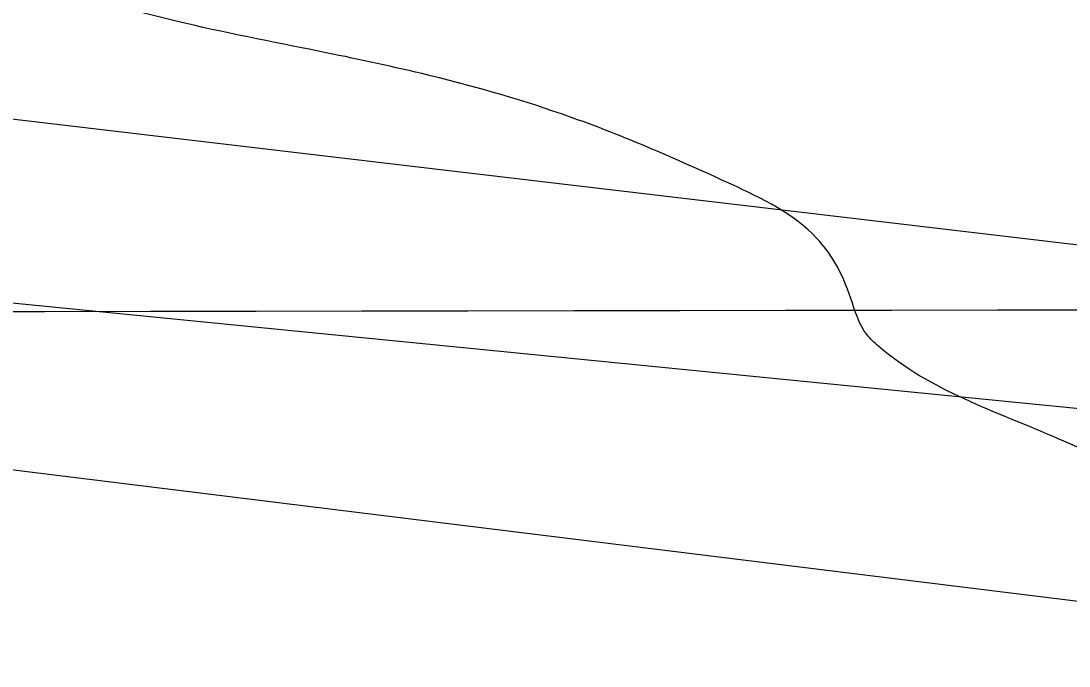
# Model space of a CAD drawing. Extents: x 3329332 to 3367211, y 631066 to 656469.
# Drawn here: x 3337667.3 to 3337870.7, y 648508.2 to 648633.5 of the extents above; entities that cross this region are included whole.
import ezdxf

# ---------------------------------------------------------------- set-up
doc = ezdxf.new("R2010")
doc.units = 0
for name, color, linetype in [('V-GRID-MAJR', 7, 'Continuous'), ('V-RIVR-EDGE', 7, 'Continuous'), ('V-TOPO-DPTH', 7, 'Continuous'), ('V-TOPO-MINR', 7, 'Continuous')]:
    doc.layers.add(name, color=color, linetype=linetype)

msp = doc.modelspace()

# ---------------------------------------------------------------- linework, layer by layer
at = {"layer": 'V-GRID-MAJR'}
msp.add_spline([(3333438.762, 648570.676), (3338699.3000000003, 648578.71), (3343959.8370000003, 648587.509), (3349220.373, 648597.073), (3354480.9080000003, 648607.402), (3359741.441, 648618.497), (3365001.972, 648630.356), (3365001.973, 648630.356)], degree=3, dxfattribs=at)
at = {"layer": 'V-RIVR-EDGE'}
msp.add_spline([(3343636.8271070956, 646843.3989800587), (3343622.1108212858, 646851.5792317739), (3343608.9428611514, 646858.5922459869), (3343596.5399541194, 646861.3375356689), (3343585.2946953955, 646861.7531449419), (3343568.24393458, 646866.8367453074), (3343554.697763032, 646877.7287245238), (3343538.057816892, 646892.1185805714), (3343529.147033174, 646895.6308411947), (3343519.467360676, 646901.8596239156), (3343506.6900779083, 646910.0350810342), (3343488.8790585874, 646921.325408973), (3343476.1027347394, 646929.8886666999), (3343464.099135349, 646937.2866047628), (3343456.7481843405, 646944.2852351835), (3343449.7850339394, 646951.2829066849), (3343444.7484206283, 646953.23437568), (3343437.386921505, 646955.9671994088), (3343424.9830555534, 646958.3246884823), (3343409.480620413, 646962.2410513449), (3343396.697584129, 646968.089704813), (3343383.5277061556, 646974.3271178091), (3343375.7774475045, 646976.6730998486), (3343358.7228510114, 646980.205497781), (3343342.4448146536, 646984.1237784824), (3343324.996664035, 646985.3303316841), (3343315.3045255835, 646986.5177064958), (3343304.843498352, 646990.4216034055), (3343288.9638107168, 646998.60473188), (3343275.4109267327, 647006.7821068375), (3343264.954694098, 647012.6250067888), (3343248.681452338, 647018.4822905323), (3343233.954618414, 647022.3967355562), (3343209.925364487, 647028.2731976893), (3343162.260410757, 647042.3519666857), (3343147.918500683, 647045.1020509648), (3343128.926818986, 647049.4148447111), (3343116.5229530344, 647051.7723337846), (3343106.4526031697, 647056.8386736), (3343102.5793916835, 647058.7872658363), (3343086.688197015, 647062.3167870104), (3343081.258988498, 647062.3302118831), (3343073.506812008, 647063.9005927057), (3343064.593151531, 647066.249451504), (3343053.7481593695, 647071.7055097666), (3343047.940739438, 647075.5978996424), (3343041.7426421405, 647078.3278466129), (3343029.344529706, 647083.0121393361), (3343020.0488221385, 647087.6887607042), (3343006.4940203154, 647095.090534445), (3342971.6236099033, 647107.974257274), (3342951.4790744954, 647116.5557344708), (3342937.1515482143, 647125.1228278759), (3342928.2455590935, 647130.5740915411), (3342903.0586568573, 647138.7802340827), (3342877.487789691, 647148.5385379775), (3342858.8954156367, 647157.5039801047), (3342849.609297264, 647166.0586075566), (3342844.19159578, 647170.7256397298), (3342831.7934833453, 647175.4099324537), (3342823.655424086, 647177.7568734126), (3342803.887182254, 647181.6837843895), (3342796.52568313, 647184.4166081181), (3342787.2309344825, 647189.4810300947), (3342775.609382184, 647194.5512055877), (3342758.944504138, 647198.858245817), (3342732.97337041, 647203.5761007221), (3342721.3451056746, 647205.9316719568), (3342697.703652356, 647211.8071751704), (3342663.989931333, 647221.973416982), (3342635.705418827, 647232.1262339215), (3342620.593661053, 647237.2050396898), (3342601.9840264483, 647239.1900708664), (3342563.6166981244, 647249.3678197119), (3342526.798654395, 647258.7661316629), (3342490.762924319, 647270.8771300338), (3342457.056874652, 647284.1457767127), (3342444.661638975, 647289.9934712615), (3342438.029712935, 647274.1099479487), (3342415.16769651, 647281.5347357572), (3342391.925550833, 647292.0628873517), (3342329.1699355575, 647319.7520755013), (3342295.0780031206, 647333.7972823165), (3342283.068650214, 647338.8684167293), (3342254.791809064, 647352.1236385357), (3342236.19751717, 647360.3134794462), (3342218.3759497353, 647367.3380006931), (3342205.204153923, 647372.7998124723), (3342191.64743426, 647379.4259849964), (3342179.2579521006, 647387.6004831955), (3342172.2852125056, 647390.720148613), (3342149.820585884, 647402.0219835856), (3342116.8997266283, 647419.1667185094), (3342096.3664316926, 647427.3613540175), (3342074.6726116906, 647436.7222681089), (3342056.4594079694, 647442.1965458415), (3342048.7110671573, 647445.3181290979), (3342046.3909759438, 647448.0384868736), (3342044.4577264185, 647450.3700851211), (3342038.2586702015, 647452.712231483), (3342007.6463951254, 647462.4830013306), (3341964.2482070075, 647476.9390228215), (3341952.242689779, 647483.5613596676), (3341946.042674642, 647485.5157054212), (3341937.125178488, 647486.313361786), (3341928.594524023, 647486.7222586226), (3341922.397385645, 647489.8400062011), (3341906.513862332, 647496.4719322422), (3341894.505468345, 647501.9308672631), (3341878.2379801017, 647510.1149546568), (3341870.0932084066, 647509.7472913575), (3341856.9137412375, 647512.1066982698), (3341848.000080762, 647514.4555570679), (3341827.073231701, 647520.324347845), (3341821.2638939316, 647523.4411365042), (3341814.6789549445, 647526.5598430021), (3341810.025347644, 647526.571350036), (3341806.5332243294, 647525.8043790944), (3341795.289883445, 647526.9955895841), (3341774.7450814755, 647530.5366177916), (3341748.7854547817, 647539.9080799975), (3341739.1000287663, 647543.8100590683), (3341723.2049984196, 647545.7883778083), (3341703.4377155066, 647550.1030893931), (3341688.708963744, 647553.2419331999), (3341675.143613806, 647556.3779002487), (3341665.0684693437, 647559.505237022), (3341655.7785152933, 647566.5086620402), (3341650.35985489, 647570.787893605), (3341641.0583938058, 647573.1377113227), (3341619.3521078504, 647577.4572175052), (3341603.0731125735, 647580.9876975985), (3341588.7244900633, 647581.0231776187), (3341577.8641551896, 647580.2744261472), (3341570.499779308, 647581.843848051), (3341563.913881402, 647584.5747539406), (3341550.35620282, 647590.8131258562), (3341537.182489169, 647595.4993364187), (3341511.9936690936, 647602.9298777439), (3341494.1644303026, 647606.8519941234), (3341474.01126462, 647611.9432658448), (3341452.3126500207, 647619.3651768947), (3341435.647771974, 647623.672217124), (3341426.7293169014, 647624.0820728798), (3341409.6747204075, 647627.6144708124), (3341399.593822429, 647628.4150039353), (3341382.156219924, 647633.887363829), (3341364.3346524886, 647640.9118850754), (3341355.4209920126, 647643.2607438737), (3341344.179568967, 647645.2275555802), (3341336.034797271, 647644.8598922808), (3341320.5266086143, 647646.449451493), (3341290.677468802, 647651.176895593), (3341274.0145085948, 647656.2595370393), (3341268.5862589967, 647656.6607625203), (3341256.951281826, 647656.301729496), (3341232.5255970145, 647658.6889450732), (3341211.979836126, 647661.842172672), (3341186.0144559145, 647668.8868312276), (3341159.6564804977, 647673.9934456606), (3341146.4731776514, 647674.8016501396), (3341117.007043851, 647677.589132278), (3341103.433063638, 647677.2348938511), (3341097.616054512, 647677.2492776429), (3341091.8028810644, 647678.8148638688), (3341087.9296695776, 647680.7634561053), (3341085.2198599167, 647682.7091715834), (3341079.7954459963, 647684.661599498), (3341055.366884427, 647685.8854132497), (3341036.3684902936, 647687.4836027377), (3341024.7306363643, 647685.9611678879), (3341011.1547383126, 647684.8313282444), (3340999.5255146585, 647686.7990988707), (3340985.1855224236, 647690.3247843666), (3340953.8005228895, 647701.2608738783), (3340935.5930726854, 647709.0619552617), (3340923.584678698, 647714.5208902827), (3340917.0016575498, 647718.4151979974), (3340910.7968478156, 647718.4305407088), (3340908.0793667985, 647717.2738513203), (3340903.8135601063, 647717.2843994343), (3340894.5092222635, 647718.4708153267), (3340882.4893212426, 647719.2761430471), (3340860.789747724, 647726.3102534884), (3340855.75697009, 647729.812924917), (3340851.89047104, 647734.4761214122), (3340848.4060190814, 647736.811555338), (3340842.5909277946, 647737.6015403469), (3340826.314809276, 647742.2954222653), (3340811.5946877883, 647748.9244715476), (3340794.9432346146, 647758.6607202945), (3340781.396104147, 647769.1648989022), (3340774.827466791, 647778.8762157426), (3340770.949460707, 647778.8858049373), (3340766.3035247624, 647781.9997168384), (3340765.154506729, 647787.8196027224), (3340765.1631370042, 647791.3098081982), (3340761.6815618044, 647794.8086439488), (3340748.8985255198, 647800.6572974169), (3340736.8843780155, 647803.7894287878), (3340725.2589900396, 647807.3084018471), (3340719.4477344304, 647809.6495892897), (3340716.353959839, 647813.1474661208), (3340707.8348124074, 647818.2099702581), (3340686.534546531, 647829.8967290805), (3340660.9655972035, 647840.4306341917), (3340654.377781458, 647842.3859388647), (3340636.5533372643, 647848.2470582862), (3340626.477233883, 647850.986594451), (3340619.1090223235, 647851.0048139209), (3340608.2458106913, 647849.0926606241), (3340603.203443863, 647848.7173259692), (3340600.494593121, 647851.0508420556), (3340597.786701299, 647853.7721587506), (3340589.6467242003, 647855.343498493), (3340581.5086649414, 647857.6904394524), (3340569.1143881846, 647863.9259346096), (3340561.3708419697, 647868.9865209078), (3340557.892143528, 647873.6487584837), (3340534.6413675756, 647880.686704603), (3340500.541763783, 647891.6295065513), (3340470.702213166, 647900.2349567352), (3340445.522023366, 647911.1557035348), (3340419.5623966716, 647920.5271657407), (3340404.067632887, 647927.5459334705), (3340372.685510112, 647939.6454248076), (3340342.4696659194, 647952.9054412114), (3340306.057642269, 647969.6710058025), (3340282.828921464, 647985.6283659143), (3340275.0940055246, 647994.1791576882), (3340268.900702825, 647998.8481077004), (3340258.823640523, 648001.199843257), (3340240.223595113, 648007.0628805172), (3340208.8366777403, 648017.2233688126), (3340162.736351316, 648036.7275106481), (3340150.3468691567, 648044.9020088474), (3340132.923650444, 648056.1913778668), (3340120.1463676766, 648064.3668349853), (3340103.8769615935, 648071.7753211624), (3340062.4148997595, 648085.063146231), (3340020.562160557, 648097.1885283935), (3340008.159253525, 648099.9338180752), (3339970.575197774, 648113.2120539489), (3339931.446652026, 648129.2087297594), (3339889.974042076, 648138.2307481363), (3339851.5961656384, 648144.1426902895), (3339826.794187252, 648151.1844720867), (3339779.131151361, 648166.0388423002), (3339750.4607560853, 648176.9682193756), (3339726.4410913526, 648186.7226875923), (3339710.1716852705, 648194.1311737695), (3339698.5520508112, 648199.9769504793), (3339684.9905365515, 648204.6641199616), (3339657.470118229, 648210.1614117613), (3339640.4049736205, 648209.4280030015), (3339598.1414197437, 648212.2471294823), (3339566.358071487, 648218.9183712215), (3339519.0713291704, 648229.118175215), (3339492.7200661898, 648236.9393939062), (3339468.307806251, 648244.7558180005), (3339451.6400514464, 648247.899456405), (3339423.72320224, 648249.9075016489), (3339391.1489100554, 648250.3758514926), (3339356.2621980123, 648256.6669639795), (3339323.3125711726, 648262.1776806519), (3339267.0929899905, 648266.970331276), (3339191.493926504, 648276.0767345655), (3339142.6492693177, 648283.5657699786), (3339080.627062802, 648294.1898135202), (3339050.0051985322, 648300.0825772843), (3339012.788806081, 648305.2160414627), (3338936.4160592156, 648315.0999638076), (3338861.5935558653, 648324.5922498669), (3338841.0430003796, 648325.8064744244), (3338779.400923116, 648333.3271541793), (3338716.984203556, 648341.237552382), (3338619.6702238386, 648351.1732563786), (3338573.9260536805, 648357.879019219), (3338540.2008256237, 648363.3916537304), (3338502.213626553, 648370.4660387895), (3338454.128268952, 648371.3605460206), (3338406.04578811, 648373.4184550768), (3338372.6958947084, 648373.8887227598), (3338327.7215722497, 648378.2657641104), (3338302.9100046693, 648381.4295398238), (3338283.518056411, 648380.7018845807), (3338273.82495904, 648381.5014587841), (3338260.6522043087, 648386.5754699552), (3338248.6428514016, 648391.646604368), (3338238.5715426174, 648396.3251435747), (3338223.4501956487, 648397.5259432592), (3338149.397539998, 648404.6895078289), (3338106.754815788, 648410.9997987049), (3338090.4815740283, 648416.8570824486), (3338075.7662471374, 648425.4251347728), (3338068.017906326, 648428.5467180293), (3338061.041331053, 648430.1151810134), (3338050.188667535, 648432.4688344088), (3338042.0563617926, 648437.1425790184), (3338023.077146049, 648446.4967806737), (3338014.178828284, 648455.0504492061), (3338009.5482350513, 648464.3691708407), (3338008.012375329, 648470.5778162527), (3338005.6980376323, 648475.6249776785), (3338000.2832129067, 648481.4554116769), (3337993.311432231, 648484.962877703), (3337977.799407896, 648485.0012344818), (3337963.842421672, 648486.5869580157), (3337952.2227872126, 648492.4327347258), (3337934.79860958, 648503.3343031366), (3337924.3558018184, 648514.6064116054), (3337915.4689910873, 648527.8136874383), (3337906.963268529, 648538.3054000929), (3337897.6704377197, 648544.1454232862), (3337885.6534134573, 648546.1141528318), (3337868.6055294, 648552.3611550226), (3337833.747584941, 648570.2862857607), (3337831.4265348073, 648572.6188429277), (3337828.3413904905, 648579.6069252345), (3337825.256246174, 648586.595007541), (3337821.7775477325, 648591.257245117), (3337805.128012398, 648601.7690950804), (3337772.198522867, 648615.4236245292), (3337745.0716586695, 648623.2467610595), (3337725.3043757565, 648627.561472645), (3337697.3971157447, 648633.4475239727), (3337655.9264236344, 648643.2451435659), (3337633.050982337, 648645.2407228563), (3337587.683105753, 648647.2919194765), (3337530.6735395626, 648646.2694788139), (3337482.1965456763, 648645.6137425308), (3337469.4000845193, 648646.0331874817), (3337459.3258989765, 648649.5483248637), (3337449.6337605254, 648650.7356996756), (3337425.977923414, 648650.7941937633), (3337387.1921090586, 648648.5632820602), (3337346.0785321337, 648645.9503232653), (3337294.491462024, 648642.1998534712), (3337235.915350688, 648634.9764387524), (3337203.720228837, 648631.9536242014), (3337180.834239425, 648629.6833967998), (3337120.3162482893, 648621.3013748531), (3337079.5770471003, 648613.2582486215), (3337041.950798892, 648609.4732577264), (3337018.288249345, 648606.8171475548), (3336982.5914149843, 648599.1493559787), (3336951.5549003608, 648594.1846616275), (3336908.505197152, 648592.7398992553), (3336875.1648929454, 648597.088173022), (3336858.1045429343, 648598.2937673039), (3336851.1308444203, 648601.025632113), (3336844.931788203, 648603.367778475), (3336839.116696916, 648604.1577634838), (3336830.97288414, 648604.1779007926), (3336822.0457987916, 648601.0975510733), (3336811.5607985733, 648595.3064327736), (3336803.0243905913, 648593.38852596), (3336796.0430207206, 648593.017985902), (3336789.068363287, 648595.3620501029), (3336779.3743069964, 648595.773823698), (3336757.2572063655, 648590.787074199), (3336729.690759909, 648577.6699367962), (3336702.1377383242, 648569.9820079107), (3336685.851071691, 648570.4100831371), (3336673.8330885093, 648571.991012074), (3336663.7483548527, 648571.2403427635), (3336652.882266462, 648568.1647876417), (3336636.9603863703, 648559.2846893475), (3336627.2586587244, 648556.5940580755), (3336614.4593208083, 648555.8501012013), (3336584.9759264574, 648551.6571723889), (3336546.1862764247, 648547.8750582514), (3336510.1064360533, 648542.1472286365), (3336477.9017250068, 648535.2464080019), (3336448.4029879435, 648524.8486694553), (3336423.931274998, 648508.6214558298), (3336410.7115332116, 648494.6932371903), (3336400.5932373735, 648480.3695465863), (3336397.4630238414, 648469.1310002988), (3336394.711021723, 648454.0134890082), (3336388.0781367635, 648437.7421650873), (3336381.4500464, 648423.409844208), (3336375.9901524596, 648411.0136496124), (3336372.482686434, 648404.0418689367), (3336364.323530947, 648397.8571965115), (3336361.2134547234, 648394.762463), (3336359.6555398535, 648392.0516944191), (3336357.7011941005, 648385.8516792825), (3336351.0903642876, 648378.4997693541), (3336344.851033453, 648364.5542901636), (3336339.7981185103, 648359.9131488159), (3336331.2597926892, 648357.2196407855), (3336326.2116723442, 648354.5175024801), (3336319.2197543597, 648349.8811557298), (3336309.8904846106, 648340.9847558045), (3336302.5136427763, 648337.5127697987), (3336295.1348831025, 648333.2651825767), (3336286.9699740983, 648324.753706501), (3336280.3696924, 648321.6676032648), (3336267.1739236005, 648317.4343998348), (3336257.8667089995, 648317.457413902), (3336251.6618992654, 648317.4727566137), (3336242.352766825, 648316.7201694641), (3336231.4924319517, 648315.9714179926), (3336219.8584136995, 648316.0001855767), (3336194.6504152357, 648315.6747147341), (3336165.5749588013, 648319.6246397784), (3336148.122013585, 648318.8921899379), (3336131.0530332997, 648316.6075787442), (3336112.040255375, 648312.3887591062), (3336101.9488092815, 648308.9234855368), (3336086.414729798, 648300.0424283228), (3336075.546723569, 648296.1912719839), (3336060.4167463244, 648293.9018661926), (3336047.620285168, 648294.3213111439), (3336032.5056506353, 648298.2367150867), (3336021.6558638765, 648301.7537703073), (3336016.2304910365, 648303.3183976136), (3336006.536434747, 648303.7301712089), (3335978.6195855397, 648305.7382164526), (3335940.2158182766, 648301.1795421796), (3335891.725399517, 648295.0945973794), (3335848.668024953, 648290.5474301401), (3335790.1091741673, 648290.304426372), (3335753.2671574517, 648290.0077231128), (3335726.4993262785, 648286.1958824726), (3335694.691046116, 648282.7843083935), (3335674.8959545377, 648275.8528023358), (3335659.375299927, 648272.4009536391), (3335636.485474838, 648268.5795238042), (3335620.5808552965, 648266.6798364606), (3335591.8816924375, 648265.9751952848), (3335557.760033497, 648267.9985832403), (3335544.1870122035, 648268.0321454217), (3335523.2429025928, 648266.920525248), (3335504.6208020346, 648263.8641485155), (3335489.879584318, 648261.9615844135), (3335466.2323774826, 648265.5102839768), (3335442.1868219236, 648264.7941357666), (3335411.550573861, 648264.8698904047), (3335377.8042495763, 648261.8509115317), (3335309.145322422, 648254.6524287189), (3335266.481501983, 648252.4311062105), (3335243.9861899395, 648251.3233217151), (3335220.7162355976, 648250.6052556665), (3335202.4953605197, 648252.9771285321), (3335190.085741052, 648253.0078139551), (3335171.0777577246, 648250.7279973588), (3335140.040284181, 648245.3755023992), (3335097.7364556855, 648231.9070033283), (3335079.888997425, 648228.4609081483), (3335074.8475895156, 648228.4733741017), (3335068.641820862, 648228.100916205), (3335061.6614099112, 648228.1181767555), (3335052.348441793, 648225.8143871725), (3335042.2617902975, 648224.2881166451), (3335032.1655496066, 648218.883840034), (3335022.075062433, 648215.8063670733), (3335003.0651612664, 648212.7509492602), (3334965.832467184, 648211.2918030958), (3334950.711120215, 648212.4926027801), (3334915.8148189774, 648214.905709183), (3334852.211683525, 648213.5117695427), (3334793.257360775, 648210.1673198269), (3334744.7774901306, 648208.3481817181), (3334710.648159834, 648207.2691648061), (3334677.2905950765, 648204.6370276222), (3334638.509575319, 648204.3451189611), (3334608.649887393, 648204.8067563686), (3334566.769339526, 648205.6859208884), (3334543.1135024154, 648205.7444149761), (3334524.8839970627, 648204.6260823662), (3334499.6721629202, 648202.7494090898), (3334450.4205267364, 648202.4833912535), (3334410.477064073, 648202.5821599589), (3334380.228616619, 648202.6569556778), (3334353.8668055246, 648206.2123676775), (3334344.5576730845, 648205.4597805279), (3334325.5516075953, 648203.9555651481), (3334283.271752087, 648200.1820812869), (3334254.566835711, 648197.1506364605), (3334219.268350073, 648193.7476926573), (3334183.2000167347, 648192.6734703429), (3334158.3779010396, 648191.5714393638), (3334149.457528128, 648191.205693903), (3334137.0402373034, 648188.1339744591), (3334128.501911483, 648185.440466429), (3334111.044171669, 648182.7690135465), (3334081.563654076, 648179.7394865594), (3334057.1293389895, 648178.636496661), (3334040.8436312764, 648179.4523724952), (3334029.993844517, 648182.969427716), (3334019.911028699, 648182.9943596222), (3333987.3213938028, 648177.2578997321), (3333955.1224362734, 648172.6838827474), (3333933.013006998, 648170.799538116), (3333908.970328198, 648171.2467917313), (3333889.5831745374, 648172.4581395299), (3333868.256058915, 648173.2864813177), (3333818.617581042, 648173.4092230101), (3333772.0776723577, 648171.973090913), (3333733.678699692, 648169.3534196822), (3333687.913433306, 648167.5275691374), (3333647.9594225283, 648163.3605311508), (3333617.3135852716, 648159.5582797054), (3333590.539041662, 648153.0318348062), (3333562.604931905, 648148.059469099), (3333531.5645816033, 648141.5435723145), (3333511.0063547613, 648139.6553920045), (3333488.8978844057, 648138.1588479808), (3333475.711704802, 648137.8036506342), (3333461.743211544, 648134.7357668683), (3333439.4028820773, 648130.067855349)], degree=3, dxfattribs=at)
at = {"layer": 'V-TOPO-DPTH'}
msp.add_lwpolyline([(3339069.618363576, 648316.1470083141), (3338977.8549211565, 648330.1105584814), (3338832.35557752, 648351.6038482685), (3338813.2956012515, 648354.5330746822), (3338794.260410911, 648357.6101521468), (3338775.2623994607, 648360.9090061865), (3338756.289173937, 648364.355711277), (3338457.764414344, 648420.3863548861), (3338380.30766809, 648434.8213360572), (3338302.826588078, 648449.1235353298), (3338225.3090074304, 648463.2265617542), (3338147.767093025, 648477.1968062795), (3338050.0622762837, 648494.6700795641), (3338021.3284810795, 648499.640736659), (3337992.5599781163, 648504.3936414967), (3337963.7394135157, 648508.8199179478), (3337934.884141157, 648513.0284421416), (3336991.5492798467, 648629.4701559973)], dxfattribs=at)
at = {"layer": 'V-TOPO-MINR'}
for points in [[(3339568.1212697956, 648326.9408610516), (3338789.030387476, 648447.9800621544), (3338764.503263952, 648451.7200169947), (3338650.4469725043, 648469.5308505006), (3338568.917857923, 648482.3487117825), (3338487.406695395, 648495.2789892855), (3338405.922460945, 648508.377891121), (3338324.4561785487, 648521.589209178), (3338032.089181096, 648569.312588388), (3338018.156156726, 648571.5344512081), (3338004.212849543, 648573.6880815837), (3337990.2541181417, 648575.7393632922), (3337976.2851039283, 648577.7224125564), (3337008.761825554, 648691.9731929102), (3336971.677506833, 648691.9616879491), (3335984.7314921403, 648636.9702250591), (3335964.456659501, 648634.1255200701), (3335944.2653402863, 648630.7385135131), (3335158.0523334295, 648391.1722386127)], [(3339511.9725864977, 648264.9660957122), (3338889.002919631, 648375.0723668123), (3338874.4216744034, 648377.6104692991), (3338859.831943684, 648380.0980108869), (3338845.229484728, 648382.5097111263), (3338830.6185402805, 648384.8708504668), (3338806.819934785, 648388.6533051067), (3338804.104351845, 648389.0990382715), (3338801.391999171, 648389.563092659), (3338798.684491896, 648390.0546288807), (3338795.9802148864, 648390.564486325), (3338013.188269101, 648542.2644603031), (3338010.8855461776, 648542.7035904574), (3338006.2742110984, 648543.5497563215), (3338001.654121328, 648544.346818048), (3337999.340506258, 648544.7233374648), (3337994.704726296, 648545.4223498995), (3337990.059407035, 648546.0881935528), (3337985.412680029, 648546.7251194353), (3337980.761280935, 648547.3239025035), (3337976.1028737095, 648547.8654713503), (3337971.439794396, 648548.3688973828), (3336976.0497955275, 648647.0349025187)], [(3339069.618363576, 648316.1470083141), (3338977.8549211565, 648330.1105584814), (3338832.35557752, 648351.6038482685), (3338813.2956012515, 648354.5330746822), (3338794.260410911, 648357.6101521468), (3338775.2623994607, 648360.9090061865), (3338756.289173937, 648364.355711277), (3338457.764414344, 648420.3863548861), (3338380.30766809, 648434.8213360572), (3338302.826588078, 648449.1235353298), (3338225.3090074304, 648463.2265617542), (3338147.767093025, 648477.1968062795), (3338050.0622762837, 648494.6700795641), (3338021.3284810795, 648499.640736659), (3337992.5599781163, 648504.3936414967), (3337963.7394135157, 648508.8199179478), (3337934.884141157, 648513.0284421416), (3336991.5492798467, 648629.4701559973)]]:
    msp.add_lwpolyline(points, dxfattribs=at)

doc.saveas('drawing.dxf')
